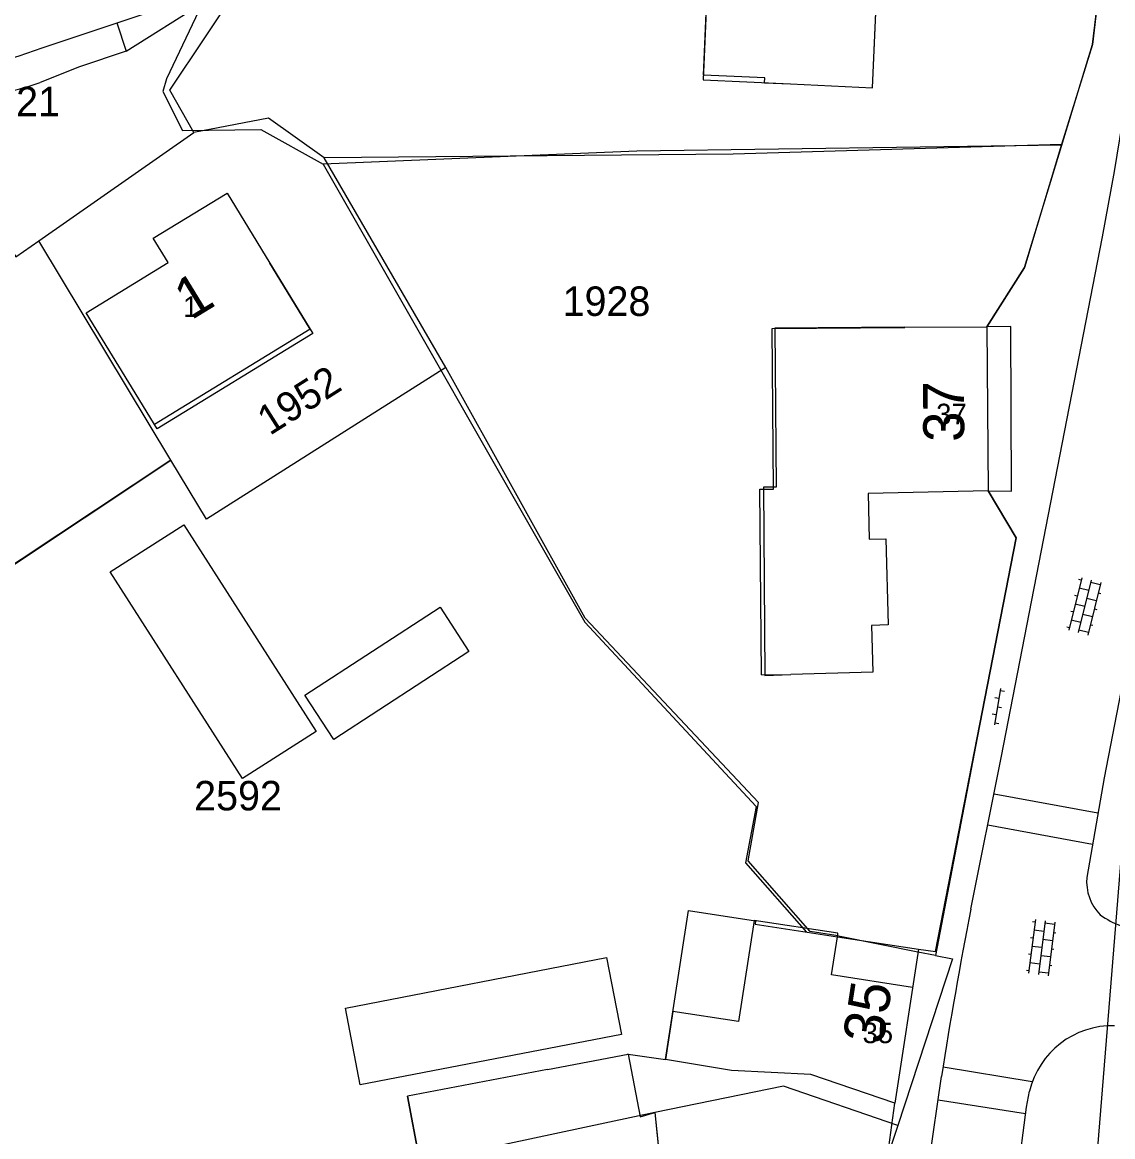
# Model space of a CAD drawing. Extents: x 148816 to 151297, y 399515 to 402500.
# Drawn here: x 150675.7 to 150742.2, y 400146.4 to 400214.5 of the extents above; entities that cross this region are included whole.
import ezdxf

# ---------------------------------------------------------------- set-up
doc = ezdxf.new("R2010")
doc.units = 0
for name, color, linetype in [('B01 Hoofdgebouw  [D] Norm', 7, 'Continuous'), ('B01 Hoofdgebouw  [T] Norm', 7, 'Continuous'), ('B01 hoofgebouw', 7, 'Continuous'), ('B02 Bijgebouw  [D] Norm', 7, 'Continuous'), ('G01 perceelsgrens', 7, 'Continuous'), ('S02 Open verharding  Norm', 7, 'Continuous'), ('T04 Haag heg  [D] Gem', 7, 'Continuous'), ('T04 Haag heg  [T] Norm', 7, 'Continuous'), ('V00 Kant verharding algemeen  [T] Norm', 7, 'Continuous'), ('V00 Kant verharding algemeen secundair  [T] Gem', 7, 'Continuous'), ('Z01 perceelnummer', 7, 'Continuous'), ('Z02 huisnummer', 7, 'Continuous'), ('Z02 Huisnummer  [Tekst] Norm', 7, 'Continuous')]:
    doc.layers.add(name, color=color, linetype=linetype)

msp = doc.modelspace()

# ---------------------------------------------------------------- linework, layer by layer
at = {"layer": 'B01 Hoofdgebouw  [D] Norm'}
for p, q in [((150717.235, 400211.236), (150717.458, 400216.118)), ((150720.982, 400211.065), (150717.235, 400211.236)), ((150720.969, 400210.772), (150720.982, 400211.065)), ((150720.969, 400210.772), (150722.555, 400210.7)), ((150693.244, 400195.734), (150690.78, 400199.76)), ((150721.429, 400195.765), (150729.53, 400195.83)), ((150693.244, 400195.734), (150683.74, 400189.917)), ((150721.508, 400185.967), (150721.429, 400195.765)), ((150683.74, 400189.917), (150682.178, 400192.469)), ((150720.687, 400185.96), (150721.508, 400185.967)), ((150720.783, 400174.625), (150720.687, 400185.96)), ((150720.783, 400174.625), (150722.58, 400174.64)), ((150714.93, 400151.15), (150716.332, 400160.244)), ((150716.332, 400160.244), (150720.422, 400159.613)), ((150720.422, 400159.613), (150720.389, 400159.399)), ((150720.389, 400159.399), (150725.41, 400158.629)), ((150712.61, 400151.516), (150712.62, 400151.466)), ((150707.73, 400150.53), (150699.174, 400148.915)), ((150699.89, 400145.123), (150699.174, 400148.915))]:
    msp.add_line(p, q, dxfattribs=at)
at = {"layer": 'B01 Hoofdgebouw  [T] Norm'}
for p, q in [((150727.55, 400210.47), (150728.03, 400221)), ((150722.555, 400210.7), (150727.55, 400210.47)), ((150683.66, 400201.28), (150688.18, 400204.03)), ((150688.18, 400204.03), (150690.78, 400199.76)), ((150684.57, 400199.79), (150683.66, 400201.28)), ((150679.57, 400196.73), (150684.57, 400199.79)), ((150682.18, 400192.47), (150679.57, 400196.73)), ((150729.53, 400195.84), (150734.53, 400195.87)), ((150734.53, 400195.87), (150734.61, 400185.85)), ((150734.61, 400185.85), (150727.28, 400185.7)), ((150727.28, 400185.7), (150727.36, 400182.9)), ((150727.36, 400182.9), (150728.36, 400182.93)), ((150728.36, 400182.93), (150728.51, 400177.67)), ((150728.51, 400177.67), (150727.5, 400177.64)), ((150727.5, 400177.64), (150727.58, 400174.78)), ((150727.58, 400174.78), (150722.58, 400174.64)), ((150725.41, 400158.63), (150730.36, 400157.87)), ((150730.36, 400157.87), (150728.92, 400148.48)), ((150707.73, 400150.53), (150712.64, 400151.47)), ((150712.64, 400151.47), (150713.37, 400147.65)), ((150718.94, 400150.47), (150714.93, 400151.15)), ((150723.79, 400150.22), (150718.94, 400150.47)), ((150728.92, 400148.48), (150723.79, 400150.22)), ((150713.37, 400147.65), (150714.27, 400147.9)), ((150714.27, 400147.9), (150717.36, 400117.94))]:
    msp.add_line(p, q, dxfattribs=at)
at = {"layer": 'B01 hoofgebouw'}
for points in [[(150722.554, 400210.699), (150727.549, 400210.47), (150728.031, 400221.001), (150714.045, 400221.642), (150713.816, 400216.647)], [(150713.865, 400217.718), (150716.215, 400217.611), (150716.15, 400216.192), (150717.449, 400216.132), (150717.211, 400210.944), (150722.554, 400210.699)], [(150682.18, 400192.47), (150679.57, 400196.73), (150684.57, 400199.79), (150683.66, 400201.28), (150688.18, 400204.03), (150690.78, 400199.76)], [(150690.78, 400199.76), (150693.398, 400195.461), (150683.906, 400189.652), (150682.18, 400192.47)], [(150729.53, 400195.84), (150721.595, 400195.792), (150721.673, 400186.086), (150720.897, 400186.08), (150720.989, 400174.595), (150722.58, 400174.64)], [(150729.53, 400195.84), (150734.53, 400195.87), (150734.61, 400185.85), (150727.28, 400185.7), (150727.36, 400182.9), (150728.36, 400182.93), (150728.51, 400177.67), (150727.5, 400177.64), (150727.58, 400174.78), (150722.58, 400174.64)], [(150730.004, 400155.546), (150725.053, 400156.305), (150725.41, 400158.63), (150725.443, 400158.846), (150720.323, 400159.631), (150719.377, 400153.459), (150715.378, 400154.072), (150714.93, 400151.15)], [(150725.41, 400158.63), (150730.36, 400157.87), (150728.92, 400148.48), (150723.79, 400150.22), (150718.94, 400150.47), (150714.93, 400151.15)], [(150707.73, 400150.53), (150712.64, 400151.47), (150713.37, 400147.65), (150714.27, 400147.9), (150717.36, 400117.94), (150718.72, 400118.05), (150723.45, 400110.42), (150724.36, 400102.09), (150724.57, 400102.11), (150724.61, 400101.84), (150722.79, 400101.64), (150723.12, 400098.76), (150724.95, 400098.97), (150724.98, 400098.73), (150727.2, 400098.98), (150727.97, 400090.84), (150731.48, 400065.84), (150734.64, 400057.74), (150751.16, 400026.54), (150746.74, 400024.2)], [(150707.73, 400150.53), (150699.174, 400148.915), (150699.89, 400145.123), (150692.911, 400143.805), (150694.04, 400137.829), (150687.899, 400136.712), (150688.336, 400133.351)]]:
    msp.add_lwpolyline(points, dxfattribs=at)
at = {"layer": 'B02 Bijgebouw  [D] Norm'}
for points in [[(150685.528, 400183.787), (150693.598, 400171.168), (150689.102, 400168.293), (150681.032, 400180.912)], [(150701.167, 400178.75), (150702.925, 400176.052), (150694.678, 400170.677), (150692.92, 400173.375)], [(150712.23, 400152.678), (150696.294, 400149.595), (150695.387, 400154.283), (150711.323, 400157.366)]]:
    msp.add_lwpolyline(points, close=True, dxfattribs=at)
at = {"layer": 'G01 perceelsgrens'}
for points in [[(150686.136, 400207.728), (150684.671, 400210.321), (150689.021, 400216.84), (150691.24, 400218.42), (150696.69, 400221.66), (150720.005, 400235.733), (150737.38, 400246.22), (150739.803, 400246.669), (150741.117, 400246.499), (150742.11, 400246.28)], [(150742.11, 400246.28), (150743.02, 400230.72), (150742.041, 400222.224), (150740.99, 400213.1), (150739.083, 400206.998)], [(150694.099, 400206.192), (150690.686, 400208.61), (150686.136, 400207.728)], [(150676.67, 400201.116), (150686.136, 400207.728)], [(150739.083, 400206.998), (150719.057, 400206.418), (150694.099, 400206.192)], [(150739.083, 400206.998), (150736.84, 400199.5), (150734.53, 400195.87), (150734.61, 400185.85), (150736.33, 400182.98), (150733.95, 400170.788), (150731.39, 400157.483)], [(150701.514, 400193.393), (150694.099, 400206.192)], [(150671.619, 400203.309), (150673.515, 400202.922), (150675.264, 400200.134), (150676.67, 400201.116)], [(150684.732, 400187.726), (150676.67, 400201.116)], [(150701.514, 400193.393), (150686.9, 400184.126), (150684.732, 400187.726)], [(150731.39, 400157.483), (150730.327, 400157.698), (150725.582, 400158.658), (150725.321, 400158.711), (150723.747, 400158.95), (150719.962, 400163.264), (150720.593, 400166.832), (150710.022, 400178.085), (150701.514, 400193.393)], [(150684.732, 400187.726), (150650.423, 400164.954), (150641.356, 400158.924)], [(150741.085, 400143.002), (150743.038, 400167.147)], [(150731.39, 400157.483), (150732.429, 400157.28), (150729.093, 400147.123)], [(150729.093, 400147.123), (150722.131, 400149.513), (150714.27, 400147.9), (150697.774, 400144.381)], [(150729.093, 400147.123), (150728.021, 400143.858), (150727.084, 400138.827), (150726.684, 400129.093), (150726.569, 400120.55), (150726.85, 400109.66), (150727.089, 400102.383)]]:
    msp.add_lwpolyline(points, dxfattribs=at)
at = {"layer": 'S02 Open verharding  Norm'}
for p, q in [((150740.326, 400180.549), (150739.531, 400177.346)), ((150740.909, 400180.404), (150740.113, 400177.202)), ((150740.29, 400180.403), (150740.145, 400180.44)), ((150741.491, 400180.26), (150740.696, 400177.057)), ((150741.455, 400180.114), (150740.872, 400180.259)), ((150740.752, 400179.774), (150740.17, 400179.918)), ((150741.334, 400179.629), (150741.48, 400179.593)), ((150740.049, 400179.433), (150739.904, 400179.469)), ((150740.511, 400178.803), (150739.929, 400178.948)), ((150741.214, 400179.144), (150740.631, 400179.288)), ((150739.808, 400178.462), (150739.663, 400178.498)), ((150740.973, 400178.173), (150740.391, 400178.318)), ((150741.093, 400178.658), (150741.239, 400178.622)), ((150739.567, 400177.492), (150739.422, 400177.528)), ((150739.688, 400177.977), (150740.27, 400177.832)), ((150740.852, 400177.688), (150740.998, 400177.652)), ((150740.732, 400177.203), (150740.15, 400177.347)), ((150735.375, 400173.789), (150734.999, 400171.571)), ((150735.354, 400173.666), (150735.601, 400173.624)), ((150735.271, 400173.173), (150735.024, 400173.215)), ((150735.187, 400172.68), (150735.433, 400172.638)), ((150735.103, 400172.187), (150734.857, 400172.229)), ((150735.02, 400171.694), (150735.266, 400171.652)), ((150737.493, 400159.684), (150737.082, 400156.41)), ((150737.475, 400159.535), (150737.326, 400159.554)), ((150738.089, 400159.609), (150737.677, 400156.335)), ((150738.665, 400159.385), (150738.07, 400159.46)), ((150738.684, 400159.534), (150738.272, 400156.26)), ((150737.35, 400158.543), (150737.201, 400158.562)), ((150738.008, 400158.964), (150737.412, 400159.039)), ((150738.541, 400158.393), (150737.945, 400158.468)), ((150738.603, 400158.889), (150738.752, 400158.871)), ((150737.883, 400157.972), (150737.288, 400158.047)), ((150738.478, 400157.897), (150738.627, 400157.878)), ((150737.225, 400157.551), (150737.076, 400157.569)), ((150737.163, 400157.055), (150737.758, 400156.98)), ((150738.416, 400157.401), (150737.82, 400157.476)), ((150737.1, 400156.558), (150736.952, 400156.577)), ((150738.291, 400156.409), (150737.696, 400156.484)), ((150738.353, 400156.905), (150738.502, 400156.886))]:
    msp.add_line(p, q, dxfattribs=at)
at = {"layer": 'T04 Haag heg  [D] Gem'}
for p, q in [((150686.965, 400216.279), (150684.465, 400211.018)), ((150684.465, 400211.018), (150684.24, 400210.231)), ((150684.24, 400210.231), (150685.444, 400207.85)), ((150685.444, 400207.85), (150690.218, 400207.92)), ((150690.218, 400207.92), (150694.036, 400205.804)), ((150739.116, 400206.958), (150713.179, 400206.594)), ((150713.179, 400206.594), (150694.036, 400205.804)), ((150694.036, 400205.804), (150710.008, 400177.848)), ((150684.732, 400187.726), (150676.67, 400201.116)), ((150641.356, 400158.924), (150684.732, 400187.726)), ((150710.008, 400177.848), (150720.445, 400166.596)), ((150720.445, 400166.596), (150719.8, 400163.142)), ((150719.8, 400163.142), (150723.523, 400158.918)), ((150712.64, 400151.47), (150714.93, 400151.15))]:
    msp.add_line(p, q, dxfattribs=at)
at = {"layer": 'T04 Haag heg  [T] Norm'}
msp.add_line((150682.009, 400212.696), (150686.67, 400215.619), dxfattribs=at)
at = {"layer": 'V00 Kant verharding algemeen  [T] Norm'}
for p, q in [((150740.99, 400213.1), (150743.02, 400230.72)), ((150676.871, 400212.892), (150686.965, 400216.279)), ((150736.84, 400199.5), (150740.99, 400213.1)), ((150734.53, 400195.87), (150736.84, 400199.5)), ((150735.99, 400195.9), (150734.53, 400195.87)), ((150736.04, 400185.84), (150735.99, 400195.9)), ((150736.33, 400182.98), (150734.61, 400185.85)), ((150734.61, 400185.85), (150736.04, 400185.84)), ((150731.4, 400157.73), (150736.33, 400182.98)), ((150730.36, 400157.87), (150731.4, 400157.73)), ((150727.949, 400141.334), (150728.92, 400148.48))]:
    msp.add_line(p, q, dxfattribs=at)
for points in [[(150681.439, 400214.425), (150682.009, 400212.696), (150679.159, 400211.749), (150676.769, 400210.783)], [(150674.084, 400212.01), (150675.487, 400212.421), (150676.871, 400212.892)], [(150741.587, 400201.374), (150742.322, 400205.347), (150742.969, 400209.335)], [(150733.563, 400160.321), (150735.41, 400169.553), (150741.587, 400201.374)], [(150747.171, 400196.59), (150741.683, 400168.334), (150740.637, 400162.262)], [(150729.521, 400128.237), (150730.264, 400138.153), (150730.568, 400141.312), (150731.02, 400144.905), (150731.768, 400150.1)], [(150735.87, 400138.79), (150736.397, 400144.011), (150736.944, 400148.224), (150737.133, 400149.204)]]:
    msp.add_lwpolyline(points, dxfattribs=at)
for centre, radius, start, end in [((150663.529, 400252.121), 43.406, 280.82628, 287.75976), ((150743.494, 400161.987), 2.87, 174.50039, 224.44787), ((150967.152, 400114.03), 238.131, 168.79082, 171.28789), ((150744.743, 400164.685), 5.748, 234.99227, 263.95163), ((150742.212, 400147.986), 5.223, 88.70574, 166.51878)]:
    msp.add_arc(centre, radius, start, end, dxfattribs=at)
at = {"layer": 'V00 Kant verharding algemeen secundair  [T] Gem'}
for p, q in [((150734.973, 400167.369), (150741.316, 400166.204)), ((150740.983, 400164.271), (150734.588, 400165.444)), ((150737.307, 400149.78), (150731.857, 400150.679)), ((150731.563, 400148.678), (150736.895, 400147.844))]:
    msp.add_line(p, q, dxfattribs=at)

# ---------------------------------------------------------------- texts
at = {"layer": 'Z01 perceelnummer'}
for s, p in [('2421', (150672.615, 400208.724)), ('1928', (150708.643, 400196.535)), ('2592', (150686.156, 400166.35))]:
    msp.add_text(s, height=1.8, dxfattribs=at).set_placement(p)
msp.add_text('1952', height=1.8, rotation=32.42698, dxfattribs=at).set_placement((150690.769, 400189.2))
at = {"layer": 'Z02 huisnummer'}
for s, rotation, p in [('1', 31.46487, (150685.968, 400196.249)), ('37', 90.22918, (150733.155, 400188.848)), ('35', 81.25384, (150728.196, 400152.008))]:
    msp.add_text(s, height=2.5, rotation=rotation, dxfattribs=at).set_placement(p)
at = {"layer": 'Z02 Huisnummer  [Tekst] Norm'}
for s, p in [('1', (150685.485, 400196.48)), ('37', (150731.442, 400189.926)), ('35', (150726.95, 400152.14))]:
    msp.add_text(s, height=1.25, dxfattribs=at).set_placement(p)

doc.saveas('drawing.dxf')
